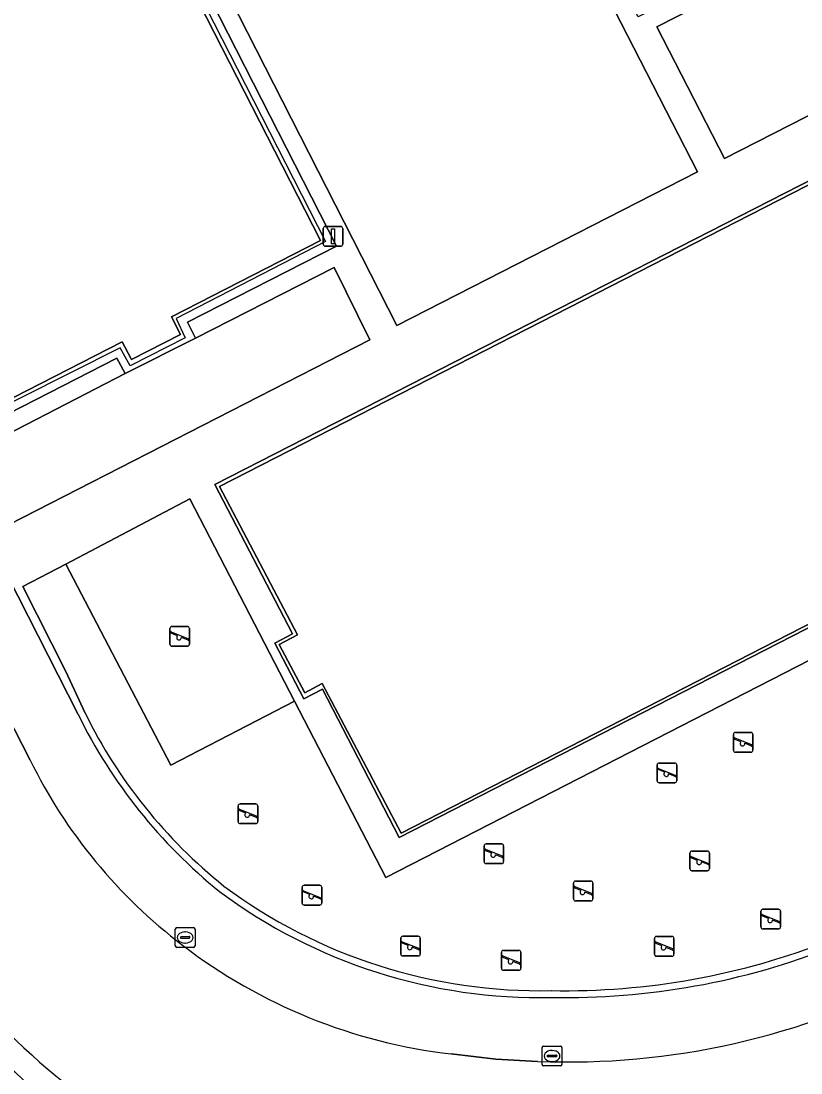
# Model space of a CAD drawing. Extents: x 158835 to 160077, y 386387 to 387778.
# Drawn here: x 159619.7 to 159659.2, y 387139.4 to 387192.7 of the extents above; entities that cross this region are included whole.
import ezdxf

# ---------------------------------------------------------------- set-up
doc = ezdxf.new("R2010")
doc.units = 0
for name, color, linetype in [('IMGEO_Groenvoorziening', 7, 'Continuous'), ('IMGEO_Hek', 7, 'Continuous'), ('IMGEO_Kolk', 7, 'Continuous'), ('IMGEO_Lichtmast', 7, 'Continuous'), ('IMGEO_Rijbaan_lokaal_gesloten', 7, 'Continuous'), ('IMGEO_Speelvoorziening', 7, 'Continuous'), ('IMGEO_Terreindeel_open', 7, 'Continuous'), ('IMGEO_Voetpad_open', 7, 'Continuous')]:
    doc.layers.add(name, color=color, linetype=linetype)

msp = doc.modelspace()

# ---------------------------------------------------------------- linework, layer by layer
at = {"layer": 'IMGEO_Groenvoorziening'}
for points in [[(159653.938, 387185.031), (159627.505, 387236.547), (159612.433, 387228.814), (159638.702, 387177.242)], [(159658.877, 387195.972), (159651.88, 387192.385), (159655.304, 387185.718), (159674.256, 387195.407), (159670.854, 387202.116), (159662.472, 387197.791)], [(159616.432, 387170.417), (159618.326, 387166.796), (159637.326, 387176.529), (159635.526, 387180.185), (159628.499, 387176.608), (159624.941, 387174.817)]]:
    msp.add_lwpolyline(points, close=True, dxfattribs=at)
msp.add_lwpolyline([(159679.572, 387184.979), (159675.712, 387192.658), (159666.494, 387188.057), (159676.555, 387168.991), (159638.137, 387149.281), (159633.517, 387158.215), (159627.26, 387154.972), (159621.927, 387165.162), (159619.748, 387164.016), (159621.935, 387159.709), (159622.915, 387157.596)], dxfattribs=at)
for centre, radius, start, end in [((159646.225, 387169.096), 25.992, 206.2588, 231.1995), ((159645.96, 387170.395), 26.858, 233.3782, 271.2127), ((159647.35, 387169.656), 41.214, 211.588, 236.5615), ((159647.228, 387180.081), 36.545, 268.9018, 291.606)]:
    msp.add_arc(centre, radius, start, end, dxfattribs=at)
at = {"layer": 'IMGEO_Hek'}
for points in [[(159617.121, 387172.311), (159598.882, 387208.048), (159606.432, 387211.925), (159605.994, 387212.829), (159608.794, 387214.256), (159609.29, 387213.357), (159616.86, 387217.188), (159635.082, 387181.5), (159627.52, 387177.603), (159627.985, 387176.629), (159625.193, 387175.207), (159624.69, 387176.126), (159617.121, 387172.311)], [(159638.823, 387151.308), (159634.931, 387158.816), (159633.983, 387158.325), (159632.515, 387161.155), (159633.412, 387161.621), (159629.483, 387169.19), (159665.194, 387187.456), (159669.117, 387179.883), (159670.048, 387180.364), (159671.475, 387177.598), (159670.569, 387177.114), (159674.522, 387169.593), (159638.823, 387151.308)]]:
    msp.add_lwpolyline(points, dxfattribs=at)
at = {"layer": 'IMGEO_Kolk'}
for p, q in [((159627.479, 387145.808), (159627.479, 387146.66)), ((159627.554, 387146.734), (159628.406, 387146.734)), ((159627.781, 387146.277), (159628.179, 387146.277)), ((159627.967, 387146.514), (159627.992, 387146.514)), ((159628.48, 387146.66), (159628.48, 387145.808)), ((159628.406, 387145.734), (159627.554, 387145.734)), ((159627.738, 387146.228), (159627.738, 387146.24)), ((159628.176, 387146.191), (159627.778, 387146.191)), ((159627.99, 387145.954), (159627.965, 387145.954)), ((159628.222, 387146.24), (159628.222, 387146.228)), ((159646.063, 387139.802), (159646.063, 387140.654)), ((159646.138, 387140.728), (159646.99, 387140.728)), ((159646.551, 387140.508), (159646.576, 387140.508)), ((159647.064, 387140.654), (159647.064, 387139.802)), ((159646.322, 387140.222), (159646.322, 387140.234)), ((159646.76, 387140.185), (159646.362, 387140.185)), ((159646.365, 387140.271), (159646.763, 387140.271)), ((159646.574, 387139.948), (159646.549, 387139.948)), ((159646.806, 387140.234), (159646.806, 387140.222)), ((159646.99, 387139.728), (159646.138, 387139.728))]:
    msp.add_line(p, q, dxfattribs=at)
for points in [[(159627.479, 387145.808), (159627.479, 387146.66)], [(159627.554, 387146.734), (159628.406, 387146.734)], [(159628.48, 387146.66), (159628.48, 387145.808)], [(159628.406, 387145.734), (159627.554, 387145.734)], [(159646.063, 387139.802), (159646.063, 387140.654)], [(159646.138, 387140.728), (159646.99, 387140.728)], [(159647.064, 387140.654), (159647.064, 387139.802)], [(159646.99, 387139.728), (159646.138, 387139.728)]]:
    msp.add_lwpolyline(points, dxfattribs=at)
for centre, radius, start, end in [((159627.556, 387146.658), 0.0765, 91.552, 178.448), ((159627.556, 387146.658), 0.0765, 91.552, 178.448), ((159627.778, 387146.237), 0.0403, 85.8775, 175.7526), ((159628.183, 387146.239), 0.0386, 1.7309, 96.639), ((159628.404, 387146.658), 0.0765, 1.552, 88.448), ((159628.404, 387146.658), 0.0765, 1.552, 88.448), ((159627.556, 387145.81), 0.0765, 181.552, 268.448), ((159627.556, 387145.81), 0.0765, 181.552, 268.448), ((159627.775, 387146.227), 0.0366, 178.938, 274.7102), ((159628.179, 387146.234), 0.043, 264.8664, 352.4533), ((159628.404, 387145.81), 0.0765, 271.552, 358.448), ((159628.404, 387145.81), 0.0765, 271.552, 358.448), ((159646.14, 387140.652), 0.0765, 91.552, 178.448), ((159646.14, 387140.652), 0.0765, 91.552, 178.448), ((159646.988, 387140.652), 0.0765, 1.552, 88.448), ((159646.988, 387140.652), 0.0765, 1.552, 88.448), ((159646.362, 387140.231), 0.0403, 85.8775, 175.7526), ((159646.359, 387140.221), 0.0366, 178.938, 274.7102), ((159646.763, 387140.228), 0.043, 264.8664, 352.4533), ((159646.767, 387140.233), 0.0386, 1.7309, 96.639), ((159646.14, 387139.804), 0.0765, 181.552, 268.448), ((159646.14, 387139.804), 0.0765, 181.552, 268.448), ((159646.988, 387139.804), 0.0765, 271.552, 358.448), ((159646.988, 387139.804), 0.0765, 271.552, 358.448)]:
    msp.add_arc(centre, radius, start, end, dxfattribs=at)
for centre, major_axis, ratio, start_param, end_param in [((159627.966, 387146.234), (-0.387, 0.002), 0.722429, 4.712389, 7.853982), ((159627.991, 387146.234), (-0.39, 0.002), 0.717154, 1.570796, 4.712389), ((159646.55, 387140.228), (-0.387, 0.002), 0.722429, 4.712389, 7.853982), ((159646.575, 387140.228), (-0.39, 0.002), 0.717154, 1.570796, 4.712389)]:
    msp.add_ellipse(centre, major_axis=major_axis, ratio=ratio, start_param=start_param, end_param=end_param, dxfattribs=at)
at = {"layer": 'IMGEO_Lichtmast'}
for p, q in [((159634.974, 387181.369), (159634.974, 387182.169)), ((159634.974, 387182.169), (159634.974, 387181.369)), ((159635.074, 387182.269), (159635.864, 387182.269)), ((159635.864, 387182.269), (159635.074, 387182.269)), ((159635.964, 387182.169), (159635.964, 387181.369)), ((159635.964, 387181.369), (159635.964, 387182.169)), ((159635.864, 387181.269), (159635.074, 387181.269)), ((159635.074, 387181.269), (159635.864, 387181.269))]:
    msp.add_line(p, q, dxfattribs=at)
msp.add_lwpolyline([(159635.394, 387182.144), (159635.544, 387182.144), (159635.544, 387181.394), (159635.394, 387181.394), (159635.394, 387182.144)], dxfattribs=at)
for centre, start, end in [((159635.074, 387182.169), 90, 180), ((159635.074, 387182.169), 90, 180), ((159635.864, 387182.169), 0, 90), ((159635.864, 387182.169), 360, 90), ((159635.074, 387181.369), 180, 270), ((159635.074, 387181.369), 180, 270), ((159635.864, 387181.369), 270, 0), ((159635.864, 387181.369), 270, 0)]:
    msp.add_arc(centre, 0.1, start, end, dxfattribs=at)
at = {"layer": 'IMGEO_Rijbaan_lokaal_gesloten'}
for points in [[(159620.125, 387155.225), (159603.405, 387187.924), (159576.335, 387240.884)], [(159645.833, 387139.956), (159643.72, 387140.064), (159641.459, 387140.335)]]:
    msp.add_lwpolyline(points, dxfattribs=at)
for centre, radius, start, end in [((159643.802, 387166.85), 26.377, 206.1509, 232.7691), ((159645.922, 387168.767), 38.379, 211.8368, 237.59), ((159644.615, 387167.697), 27.543, 232.4875, 263.4201), ((159647.38, 387178.123), 38.198, 267.6796, 297.792)]:
    msp.add_arc(centre, radius, start, end, dxfattribs=at)
at = {"layer": 'IMGEO_Speelvoorziening'}
for p, q in [((159627.205, 387161.095), (159627.205, 387161.895)), ((159627.205, 387161.895), (159627.205, 387161.095)), ((159627.274, 387161.72), (159628.15, 387161.367)), ((159627.305, 387161.995), (159628.095, 387161.995)), ((159628.095, 387161.995), (159627.305, 387161.995)), ((159628.195, 387161.895), (159628.195, 387161.095)), ((159628.195, 387161.095), (159628.195, 387161.895)), ((159627.588, 387161.523), (159627.249, 387161.66)), ((159628.126, 387161.307), (159627.786, 387161.444)), ((159628.095, 387160.995), (159627.305, 387160.995)), ((159627.305, 387160.995), (159628.095, 387160.995)), ((159655.749, 387155.726), (159655.749, 387156.526)), ((159655.749, 387156.526), (159655.749, 387155.726)), ((159655.849, 387156.626), (159656.639, 387156.626)), ((159656.639, 387156.626), (159655.849, 387156.626)), ((159656.739, 387156.526), (159656.739, 387155.726)), ((159656.739, 387155.726), (159656.739, 387156.526)), ((159656.132, 387156.154), (159655.793, 387156.291)), ((159655.818, 387156.351), (159656.694, 387155.998)), ((159656.67, 387155.938), (159656.33, 387156.075)), ((159656.639, 387155.626), (159655.849, 387155.626)), ((159655.849, 387155.626), (159656.639, 387155.626)), ((159651.888, 387154.177), (159651.888, 387154.977)), ((159651.888, 387154.977), (159651.888, 387154.177)), ((159651.957, 387154.802), (159652.833, 387154.449)), ((159651.988, 387155.077), (159652.778, 387155.077)), ((159652.778, 387155.077), (159651.988, 387155.077)), ((159652.878, 387154.977), (159652.878, 387154.177)), ((159652.878, 387154.177), (159652.878, 387154.977)), ((159652.271, 387154.605), (159651.932, 387154.742)), ((159652.809, 387154.389), (159652.469, 387154.526)), ((159652.778, 387154.077), (159651.988, 387154.077)), ((159651.988, 387154.077), (159652.778, 387154.077)), ((159630.664, 387152.106), (159630.664, 387152.906)), ((159630.664, 387152.906), (159630.664, 387152.106)), ((159631.047, 387152.534), (159630.708, 387152.671)), ((159630.733, 387152.731), (159631.609, 387152.378)), ((159630.764, 387153.006), (159631.554, 387153.006)), ((159631.554, 387153.006), (159630.764, 387153.006)), ((159631.654, 387152.906), (159631.654, 387152.106)), ((159631.654, 387152.106), (159631.654, 387152.906)), ((159631.585, 387152.318), (159631.245, 387152.455)), ((159631.554, 387152.006), (159630.764, 387152.006)), ((159630.764, 387152.006), (159631.554, 387152.006)), ((159643.123, 387150.08), (159643.123, 387150.88)), ((159643.123, 387150.88), (159643.123, 387150.08)), ((159643.506, 387150.508), (159643.167, 387150.645)), ((159643.192, 387150.705), (159644.068, 387150.352)), ((159643.223, 387150.98), (159644.013, 387150.98)), ((159644.013, 387150.98), (159643.223, 387150.98)), ((159644.113, 387150.88), (159644.113, 387150.08)), ((159644.113, 387150.08), (159644.113, 387150.88)), ((159653.549, 387149.714), (159653.549, 387150.514)), ((159653.549, 387150.514), (159653.549, 387149.714)), ((159653.649, 387150.614), (159654.439, 387150.614)), ((159654.439, 387150.614), (159653.649, 387150.614)), ((159654.539, 387150.514), (159654.539, 387149.714)), ((159654.539, 387149.714), (159654.539, 387150.514)), ((159644.013, 387149.98), (159643.223, 387149.98)), ((159643.223, 387149.98), (159644.013, 387149.98)), ((159644.044, 387150.292), (159643.704, 387150.429)), ((159653.932, 387150.142), (159653.593, 387150.279)), ((159653.618, 387150.339), (159654.494, 387149.986)), ((159654.47, 387149.926), (159654.13, 387150.063)), ((159654.439, 387149.614), (159653.649, 387149.614)), ((159653.649, 387149.614), (159654.439, 387149.614)), ((159647.647, 387148.19), (159647.647, 387148.99)), ((159647.647, 387148.99), (159647.647, 387148.19)), ((159647.747, 387149.09), (159648.537, 387149.09)), ((159648.537, 387149.09), (159647.747, 387149.09)), ((159648.637, 387148.99), (159648.637, 387148.19)), ((159648.637, 387148.19), (159648.637, 387148.99)), ((159633.904, 387147.978), (159633.904, 387148.778)), ((159633.904, 387148.778), (159633.904, 387147.978)), ((159634.287, 387148.406), (159633.948, 387148.543)), ((159633.973, 387148.603), (159634.849, 387148.25)), ((159634.004, 387148.878), (159634.794, 387148.878)), ((159634.794, 387148.878), (159634.004, 387148.878)), ((159634.894, 387148.778), (159634.894, 387147.978)), ((159634.894, 387147.978), (159634.894, 387148.778)), ((159648.03, 387148.618), (159647.691, 387148.755)), ((159647.716, 387148.815), (159648.592, 387148.462)), ((159648.568, 387148.402), (159648.228, 387148.539)), ((159634.794, 387147.878), (159634.004, 387147.878)), ((159634.004, 387147.878), (159634.794, 387147.878)), ((159634.825, 387148.19), (159634.485, 387148.327)), ((159648.537, 387148.09), (159647.747, 387148.09)), ((159647.747, 387148.09), (159648.537, 387148.09)), ((159657.147, 387146.768), (159657.147, 387147.568)), ((159657.147, 387147.568), (159657.147, 387146.768)), ((159657.53, 387147.196), (159657.191, 387147.333)), ((159657.216, 387147.393), (159658.092, 387147.04)), ((159657.247, 387147.668), (159658.037, 387147.668)), ((159658.037, 387147.668), (159657.247, 387147.668)), ((159658.137, 387147.568), (159658.137, 387146.768)), ((159658.137, 387146.768), (159658.137, 387147.568)), ((159658.068, 387146.98), (159657.728, 387147.117)), ((159639, 387146.296), (159639.79, 387146.296)), ((159639.79, 387146.296), (159639, 387146.296)), ((159651.85, 387146.285), (159652.64, 387146.285)), ((159652.64, 387146.285), (159651.85, 387146.285)), ((159658.037, 387146.668), (159657.247, 387146.668)), ((159657.247, 387146.668), (159658.037, 387146.668)), ((159638.9, 387145.396), (159638.9, 387146.196)), ((159638.9, 387146.196), (159638.9, 387145.396)), ((159639.283, 387145.824), (159638.944, 387145.961)), ((159638.969, 387146.021), (159639.845, 387145.668)), ((159639.821, 387145.608), (159639.481, 387145.745)), ((159639.89, 387146.196), (159639.89, 387145.396)), ((159639.89, 387145.396), (159639.89, 387146.196)), ((159651.75, 387145.385), (159651.75, 387146.185)), ((159651.75, 387146.185), (159651.75, 387145.385)), ((159652.133, 387145.813), (159651.794, 387145.95)), ((159651.819, 387146.01), (159652.695, 387145.657)), ((159652.671, 387145.597), (159652.331, 387145.734)), ((159652.74, 387146.185), (159652.74, 387145.385)), ((159652.74, 387145.385), (159652.74, 387146.185)), ((159639.79, 387145.296), (159639, 387145.296)), ((159639, 387145.296), (159639.79, 387145.296)), ((159643.997, 387144.675), (159643.997, 387145.475)), ((159643.997, 387145.475), (159643.997, 387144.675)), ((159644.38, 387145.103), (159644.041, 387145.24)), ((159644.066, 387145.3), (159644.942, 387144.947)), ((159644.097, 387145.575), (159644.887, 387145.575)), ((159644.887, 387145.575), (159644.097, 387145.575)), ((159644.987, 387145.475), (159644.987, 387144.675)), ((159644.987, 387144.675), (159644.987, 387145.475)), ((159652.64, 387145.285), (159651.85, 387145.285)), ((159651.85, 387145.285), (159652.64, 387145.285)), ((159644.918, 387144.887), (159644.578, 387145.024)), ((159644.887, 387144.575), (159644.097, 387144.575)), ((159644.097, 387144.575), (159644.887, 387144.575))]:
    msp.add_line(p, q, dxfattribs=at)
for centre, radius, start, end in [((159627.305, 387161.895), 0.1, 90, 180), ((159627.305, 387161.895), 0.1, 90, 180), ((159627.262, 387161.69), 0.0327, 68.078, 248.078), ((159628.095, 387161.895), 0.1, 0, 90), ((159628.095, 387161.895), 0.1, 360, 90), ((159627.667, 387161.433), 0.12, 130.9928, 5.1632), ((159628.138, 387161.337), 0.0327, 248.078, 68.078), ((159627.305, 387161.095), 0.1, 180, 270), ((159627.305, 387161.095), 0.1, 180, 270), ((159628.095, 387161.095), 0.1, 270, 0), ((159628.095, 387161.095), 0.1, 270, 0), ((159655.849, 387156.526), 0.1, 90, 180), ((159655.849, 387156.526), 0.1, 90, 180), ((159656.639, 387156.526), 0.1, 0, 90), ((159656.639, 387156.526), 0.1, 360, 90), ((159655.806, 387156.321), 0.0327, 68.078, 248.078), ((159656.211, 387156.064), 0.12, 130.9928, 5.1632), ((159656.682, 387155.968), 0.0327, 248.078, 68.078), ((159655.849, 387155.726), 0.1, 180, 270), ((159655.849, 387155.726), 0.1, 180, 270), ((159656.639, 387155.726), 0.1, 270, 0), ((159656.639, 387155.726), 0.1, 270, 0), ((159651.988, 387154.977), 0.1, 90, 180), ((159651.988, 387154.977), 0.1, 90, 180), ((159651.945, 387154.772), 0.0327, 68.078, 248.078), ((159652.778, 387154.977), 0.1, 0, 90), ((159652.778, 387154.977), 0.1, 360, 90), ((159652.35, 387154.515), 0.12, 130.9928, 5.1632), ((159652.821, 387154.419), 0.0327, 248.078, 68.078), ((159651.988, 387154.177), 0.1, 180, 270), ((159651.988, 387154.177), 0.1, 180, 270), ((159652.778, 387154.177), 0.1, 270, 0), ((159652.778, 387154.177), 0.1, 270, 0), ((159630.764, 387152.906), 0.1, 90, 180), ((159630.764, 387152.906), 0.1, 90, 180), ((159630.721, 387152.701), 0.0327, 68.078, 248.078), ((159631.554, 387152.906), 0.1, 0, 90), ((159631.554, 387152.906), 0.1, 360, 90), ((159631.126, 387152.444), 0.12, 130.9928, 5.1632), ((159631.597, 387152.348), 0.0327, 248.078, 68.078), ((159630.764, 387152.106), 0.1, 180, 270), ((159630.764, 387152.106), 0.1, 180, 270), ((159631.554, 387152.106), 0.1, 270, 0), ((159631.554, 387152.106), 0.1, 270, 0), ((159643.223, 387150.88), 0.1, 90, 180), ((159643.223, 387150.88), 0.1, 90, 180), ((159643.18, 387150.675), 0.0327, 68.078, 248.078), ((159644.013, 387150.88), 0.1, 0, 90), ((159644.013, 387150.88), 0.1, 360, 90), ((159653.649, 387150.514), 0.1, 90, 180), ((159653.649, 387150.514), 0.1, 90, 180), ((159654.439, 387150.514), 0.1, 0, 90), ((159654.439, 387150.514), 0.1, 360, 90), ((159643.223, 387150.08), 0.1, 180, 270), ((159643.223, 387150.08), 0.1, 180, 270), ((159643.585, 387150.418), 0.12, 130.9928, 5.1632), ((159644.013, 387150.08), 0.1, 270, 0), ((159644.013, 387150.08), 0.1, 270, 0), ((159644.056, 387150.322), 0.0327, 248.078, 68.078), ((159653.606, 387150.309), 0.0327, 68.078, 248.078), ((159654.011, 387150.052), 0.12, 130.9928, 5.1632), ((159654.482, 387149.956), 0.0327, 248.078, 68.078), ((159653.649, 387149.714), 0.1, 180, 270), ((159653.649, 387149.714), 0.1, 180, 270), ((159654.439, 387149.714), 0.1, 270, 0), ((159654.439, 387149.714), 0.1, 270, 0), ((159647.747, 387148.99), 0.1, 90, 180), ((159647.747, 387148.99), 0.1, 90, 180), ((159648.537, 387148.99), 0.1, 0, 90), ((159648.537, 387148.99), 0.1, 360, 90), ((159634.004, 387148.778), 0.1, 90, 180), ((159634.004, 387148.778), 0.1, 90, 180), ((159633.961, 387148.573), 0.0327, 68.078, 248.078), ((159634.366, 387148.316), 0.12, 130.9928, 5.1632), ((159634.794, 387148.778), 0.1, 0, 90), ((159634.794, 387148.778), 0.1, 360, 90), ((159647.704, 387148.785), 0.0327, 68.078, 248.078), ((159648.109, 387148.528), 0.12, 130.9928, 5.1632), ((159648.58, 387148.432), 0.0327, 248.078, 68.078), ((159634.004, 387147.978), 0.1, 180, 270), ((159634.004, 387147.978), 0.1, 180, 270), ((159634.794, 387147.978), 0.1, 270, 0), ((159634.794, 387147.978), 0.1, 270, 0), ((159634.837, 387148.22), 0.0327, 248.078, 68.078), ((159647.747, 387148.19), 0.1, 180, 270), ((159647.747, 387148.19), 0.1, 180, 270), ((159648.537, 387148.19), 0.1, 270, 0), ((159648.537, 387148.19), 0.1, 270, 0), ((159657.247, 387147.568), 0.1, 90, 180), ((159657.247, 387147.568), 0.1, 90, 180), ((159657.204, 387147.363), 0.0327, 68.078, 248.078), ((159658.037, 387147.568), 0.1, 0, 90), ((159658.037, 387147.568), 0.1, 360, 90), ((159657.609, 387147.106), 0.12, 130.9928, 5.1632), ((159658.08, 387147.01), 0.0327, 248.078, 68.078), ((159639, 387146.196), 0.1, 90, 180), ((159639, 387146.196), 0.1, 90, 180), ((159639.79, 387146.196), 0.1, 0, 90), ((159639.79, 387146.196), 0.1, 360, 90), ((159651.85, 387146.185), 0.1, 90, 180), ((159651.85, 387146.185), 0.1, 90, 180), ((159652.64, 387146.185), 0.1, 0, 90), ((159652.64, 387146.185), 0.1, 360, 90), ((159657.247, 387146.768), 0.1, 180, 270), ((159657.247, 387146.768), 0.1, 180, 270), ((159658.037, 387146.768), 0.1, 270, 0), ((159658.037, 387146.768), 0.1, 270, 0), ((159638.957, 387145.991), 0.0327, 68.078, 248.078), ((159639.362, 387145.734), 0.12, 130.9928, 5.1632), ((159651.807, 387145.98), 0.0327, 68.078, 248.078), ((159652.212, 387145.723), 0.12, 130.9928, 5.1632), ((159639, 387145.396), 0.1, 180, 270), ((159639, 387145.396), 0.1, 180, 270), ((159639.79, 387145.396), 0.1, 270, 0), ((159639.79, 387145.396), 0.1, 270, 0), ((159639.833, 387145.638), 0.0327, 248.078, 68.078), ((159644.097, 387145.475), 0.1, 90, 180), ((159644.097, 387145.475), 0.1, 90, 180), ((159644.054, 387145.27), 0.0327, 68.078, 248.078), ((159644.887, 387145.475), 0.1, 0, 90), ((159644.887, 387145.475), 0.1, 360, 90), ((159651.85, 387145.385), 0.1, 180, 270), ((159651.85, 387145.385), 0.1, 180, 270), ((159652.64, 387145.385), 0.1, 270, 0), ((159652.64, 387145.385), 0.1, 270, 0), ((159652.683, 387145.627), 0.0327, 248.078, 68.078), ((159644.097, 387144.675), 0.1, 180, 270), ((159644.097, 387144.675), 0.1, 180, 270), ((159644.459, 387145.013), 0.12, 130.9928, 5.1632), ((159644.887, 387144.675), 0.1, 270, 0), ((159644.887, 387144.675), 0.1, 270, 0), ((159644.93, 387144.917), 0.0327, 248.078, 68.078)]:
    msp.add_arc(centre, radius, start, end, dxfattribs=at)
at = {"layer": 'IMGEO_Terreindeel_open'}
for points in [[(159616.731, 387216.975), (159609.186, 387213.128), (159608.717, 387214.005), (159606.246, 387212.746), (159606.693, 387211.848), (159599.123, 387207.983), (159617.222, 387172.55), (159624.794, 387176.415), (159625.263, 387175.524), (159627.734, 387176.799), (159627.284, 387177.684), (159634.828, 387181.559)], [(159674.282, 387169.669), (159670.346, 387177.222), (159671.188, 387177.68), (159669.925, 387180.135), (159669.024, 387179.668), (159665.119, 387187.214), (159629.724, 387169.093), (159633.661, 387161.581), (159632.745, 387161.09), (159634.038, 387158.641), (159634.918, 387159.106), (159638.921, 387151.522)], [(159628.215, 387168.47), (159621.927, 387165.162), (159627.26, 387154.972), (159633.517, 387158.215)]]:
    msp.add_lwpolyline(points, close=True, dxfattribs=at)
at = {"layer": 'IMGEO_Voetpad_open'}
for points in [[(159633.888, 387274.406), (159636.749, 387268.911), (159598.521, 387249.211), (159598.563, 387249.121), (159608.328, 387230.081), (159590.329, 387220.848), (159591.736, 387218.097), (159611.057, 387228.115), (159616.058, 387218.329), (159596.683, 387208.421), (159622.557, 387157.541)], [(159622.557, 387157.541), (159596.683, 387208.421), (159591.736, 387218.097), (159590.329, 387220.848), (159580.592, 387239.89), (159578.26, 387244.634)], [(159576.335, 387240.884), (159603.405, 387187.924), (159620.125, 387155.225)], [(159622.915, 387157.596), (159621.935, 387159.709), (159619.748, 387164.016), (159621.927, 387165.162), (159628.215, 387168.47), (159633.517, 387158.215), (159638.137, 387149.281), (159676.555, 387168.991), (159666.494, 387188.057), (159675.712, 387192.658), (159679.572, 387184.979)], [(159641.459, 387140.335), (159643.72, 387140.064), (159645.833, 387139.956)]]:
    msp.add_lwpolyline(points, dxfattribs=at)
for points in [[(159662.472, 387197.791), (159670.854, 387202.116), (159674.256, 387195.407), (159655.304, 387185.718), (159651.88, 387192.385), (159658.877, 387195.972), (159658.487, 387196.787), (159650.93, 387192.902), (159632.203, 387229.364), (159639.747, 387233.236), (159639.399, 387233.95), (159642.941, 387235.811), (159643.311, 387235.071), (159650.879, 387238.938), (159669.594, 387202.478), (159662.045, 387198.612)], [(159638.702, 387177.242), (159612.433, 387228.814), (159627.505, 387236.547), (159653.938, 387185.031)], [(159624.941, 387174.817), (159624.517, 387175.602), (159616.948, 387171.728), (159598.318, 387208.253), (159605.868, 387212.142), (159605.52, 387212.805), (159609.072, 387214.661), (159609.449, 387213.945), (159617.023, 387217.783), (159635.651, 387181.266), (159628.105, 387177.418), (159628.499, 387176.608), (159635.526, 387180.185), (159637.326, 387176.529), (159618.326, 387166.796), (159616.432, 387170.417)], [(159628.499, 387176.608), (159628.105, 387177.418), (159635.651, 387181.266), (159617.023, 387217.783), (159609.449, 387213.945), (159609.072, 387214.661), (159605.52, 387212.805), (159605.868, 387212.142), (159598.318, 387208.253), (159616.948, 387171.728), (159624.517, 387175.602), (159624.941, 387174.817)], [(159625.263, 387175.524), (159624.794, 387176.415), (159617.222, 387172.55), (159599.123, 387207.983), (159606.693, 387211.848), (159606.246, 387212.746), (159608.717, 387214.005), (159609.186, 387213.128), (159616.731, 387216.975), (159634.828, 387181.559), (159627.284, 387177.684), (159627.734, 387176.799)], [(159674.522, 387169.593), (159670.569, 387177.114), (159671.475, 387177.598), (159670.048, 387180.364), (159669.117, 387179.883), (159665.194, 387187.456), (159629.483, 387169.19), (159633.412, 387161.621), (159632.515, 387161.155), (159633.983, 387158.325), (159634.931, 387158.816), (159638.823, 387151.308)], [(159638.823, 387151.308), (159634.931, 387158.816), (159633.983, 387158.325), (159632.515, 387161.155), (159633.412, 387161.621), (159629.483, 387169.19), (159665.194, 387187.456), (159669.117, 387179.883), (159670.048, 387180.364), (159671.475, 387177.598), (159670.569, 387177.114), (159674.522, 387169.593)], [(159634.918, 387159.106), (159634.038, 387158.641), (159632.745, 387161.09), (159633.661, 387161.581), (159629.724, 387169.093), (159665.119, 387187.214), (159669.024, 387179.668), (159669.925, 387180.135), (159671.188, 387177.68), (159670.346, 387177.222), (159674.282, 387169.669), (159638.921, 387151.522)]]:
    msp.add_lwpolyline(points, close=True, dxfattribs=at)
for centre, radius, start, end in [((159646.412, 387169.234), 26.567, 206.112, 231.0908), ((159646.412, 387169.234), 26.567, 206.112, 231.0908), ((159646.225, 387169.096), 25.992, 206.2588, 231.1995), ((159643.802, 387166.85), 26.377, 206.1509, 232.7691), ((159645.922, 387168.767), 38.379, 211.8368, 237.59), ((159645.957, 387170.385), 27.198, 233.3608, 271.2192), ((159645.957, 387170.385), 27.198, 233.3608, 271.2192), ((159645.96, 387170.395), 26.858, 233.3782, 271.2127), ((159647.35, 387169.656), 41.214, 211.588, 236.5615), ((159644.615, 387167.697), 27.543, 232.4875, 263.4201), ((159647.228, 387180.081), 36.545, 268.9018, 291.606), ((159647.239, 387180.028), 36.842, 268.9071, 291.6235), ((159647.239, 387180.028), 36.842, 268.9071, 291.6235), ((159647.38, 387178.123), 38.198, 267.6796, 297.792)]:
    msp.add_arc(centre, radius, start, end, dxfattribs=at)

doc.saveas('drawing.dxf')
